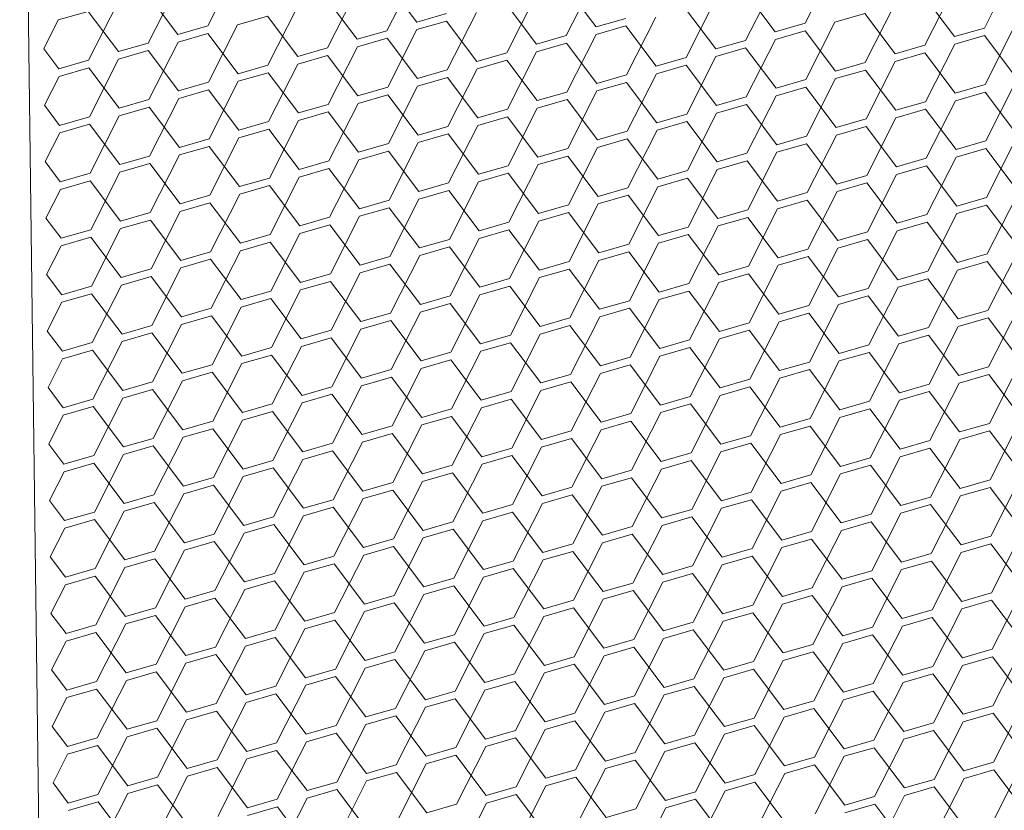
# Model space of a CAD drawing. Header units: millimetres. Extents: x 3925 to 5043, y -86 to 778.
# Tile 311 of 439: x 4944.27 to 4951.61, y 332.11 to 338. Entities that reach past the tile are written whole.
import ezdxf

# ---------------------------------------------------------------- set-up
doc = ezdxf.new("R2010")
doc.units = ezdxf.units.MM
doc.header["$LTSCALE"] = 46.255
doc.layers.add('H30K-DUST-FIDXF_CONTINUOUS_LINE', color=7, linetype='CONTINUOUS')

msp = doc.modelspace()

# ---------------------------------------------------------------- linework, layer by layer
at = {"layer": 'H30K-DUST-FIDXF_CONTINUOUS_LINE', "color": 7, "linetype": 'Continuous', "lineweight": 0}
for p, q in [((4944.5659, 319.7087), (4944.2692, 343.1334)), ((4945.671, 337.9556), (4945.8883, 338.3843)), ((4947.0076, 337.9195), (4947.2249, 338.3482)), ((4950.1247, 337.9755), (4950.342, 338.4042)), ((4951.4613, 337.9393), (4951.6786, 338.368)), ((4947.2295, 337.9836), (4947.003, 338.284)), ((4948.3443, 337.8833), (4948.5615, 338.312)), ((4949.6809, 337.8472), (4949.8982, 338.2759)), ((4945.4491, 337.8915), (4945.2226, 338.1919)), ((4945.2272, 337.8274), (4945.4445, 338.256)), ((4946.5639, 337.7912), (4946.7811, 338.2199)), ((4948.5662, 337.9475), (4948.3397, 338.2479)), ((4949.9028, 337.9113), (4949.6763, 338.2118)), ((4951.0176, 337.8111), (4951.2348, 338.2398)), ((4944.7834, 337.6991), (4945.0007, 338.1278)), ((4946.7857, 337.8553), (4946.5592, 338.1558)), ((4948.1224, 337.8192), (4947.8959, 338.1196)), ((4947.9005, 337.7551), (4948.1178, 338.1838)), ((4949.2372, 337.719), (4949.4544, 338.1476)), ((4951.2395, 337.8752), (4951.013, 338.1756)), ((4944.7788, 338.0636), (4944.5569, 337.9995)), ((4945.0053, 337.7632), (4944.7788, 338.0636)), ((4946.1201, 337.663), (4946.3374, 338.0916)), ((4947.2295, 337.9836), (4947.4514, 338.0477)), ((4947.4567, 337.6268), (4947.674, 338.0555)), ((4949.459, 337.7831), (4949.2325, 338.0835)), ((4950.5692, 338.0474), (4950.3473, 337.9832)), ((4950.7957, 337.747), (4950.5692, 338.0474)), ((4950.5738, 337.6828), (4950.7911, 338.1115)), ((4944.5569, 337.9995), (4944.4483, 337.7852)), ((4946.1155, 338.0275), (4945.8936, 337.9634)), ((4946.342, 337.7271), (4946.1155, 338.0275)), ((4947.4521, 337.9914), (4947.2302, 337.9272)), ((4947.6786, 337.691), (4947.4521, 337.9914)), ((4948.5662, 337.9475), (4948.7881, 338.0116)), ((4948.7934, 337.5907), (4949.0107, 338.0194)), ((4949.9028, 337.9113), (4950.1247, 337.9755)), ((4950.13, 337.5546), (4950.3473, 337.9832)), ((4945.4491, 337.8915), (4945.671, 337.9556)), ((4945.6717, 337.8992), (4945.4498, 337.8351)), ((4945.8982, 337.5988), (4945.6717, 337.8992)), ((4945.6763, 337.5347), (4945.8936, 337.9634)), ((4946.7857, 337.8553), (4947.0076, 337.9195)), ((4947.013, 337.4986), (4947.2302, 337.9272)), ((4948.7888, 337.9552), (4948.5669, 337.8911)), ((4949.0153, 337.6548), (4948.7888, 337.9552)), ((4950.1254, 337.9191), (4949.9035, 337.855)), ((4950.3519, 337.6187), (4950.1254, 337.9191)), ((4951.2395, 337.8752), (4951.4613, 337.9393)), ((4951.4667, 337.5184), (4951.6839, 337.9471)), ((4945.0053, 337.7632), (4945.2272, 337.8274)), ((4945.2325, 337.4064), (4945.4498, 337.8351)), ((4947.0083, 337.8631), (4946.7865, 337.799)), ((4947.2349, 337.5627), (4947.0083, 337.8631)), ((4948.1224, 337.8192), (4948.3443, 337.8833)), ((4948.345, 337.827), (4948.1231, 337.7628)), ((4948.5715, 337.5266), (4948.345, 337.827)), ((4948.3496, 337.4624), (4948.5669, 337.8911)), ((4949.459, 337.7831), (4949.6809, 337.8472)), ((4949.6863, 337.4263), (4949.9035, 337.855)), ((4951.4621, 337.883), (4951.2402, 337.8188)), ((4951.6886, 337.5826), (4951.4621, 337.883)), ((4944.4483, 337.7852), (4944.5616, 337.635)), ((4945.2279, 337.771), (4945.006, 337.7068)), ((4945.4544, 337.4706), (4945.2279, 337.771)), ((4946.342, 337.7271), (4946.5639, 337.7912)), ((4946.5692, 337.3703), (4946.7865, 337.799)), ((4947.6786, 337.691), (4947.9005, 337.7551)), ((4947.9058, 337.3342), (4948.1231, 337.7628)), ((4949.6816, 337.7908), (4949.4598, 337.7267)), ((4949.9081, 337.4904), (4949.6816, 337.7908)), ((4950.7957, 337.747), (4951.0176, 337.8111)), ((4951.0183, 337.7547), (4950.7964, 337.6906)), ((4951.2448, 337.4543), (4951.0183, 337.7547)), ((4951.0229, 337.3902), (4951.2402, 337.8188)), ((4944.5616, 337.635), (4944.7834, 337.6991)), ((4944.7888, 337.2782), (4945.006, 337.7068)), ((4946.5646, 337.7348), (4946.3427, 337.6707)), ((4946.7911, 337.4344), (4946.5646, 337.7348)), ((4947.9012, 337.6987), (4947.6793, 337.6346)), ((4948.1277, 337.3983), (4947.9012, 337.6987)), ((4949.0153, 337.6548), (4949.2372, 337.719)), ((4949.2425, 337.298), (4949.4598, 337.7267)), ((4950.3519, 337.6187), (4950.5738, 337.6828)), ((4950.5791, 337.2619), (4950.7964, 337.6906)), ((4944.7842, 337.6427), (4944.5623, 337.5786)), ((4945.0107, 337.3423), (4944.7842, 337.6427)), ((4945.8982, 337.5988), (4946.1201, 337.663)), ((4946.1208, 337.6066), (4945.8989, 337.5424)), ((4946.3473, 337.3062), (4946.1208, 337.6066)), ((4946.1254, 337.242), (4946.3427, 337.6707)), ((4947.2349, 337.5627), (4947.4567, 337.6268)), ((4947.4621, 337.2059), (4947.6793, 337.6346)), ((4949.2379, 337.6626), (4949.016, 337.5984)), ((4949.4644, 337.3622), (4949.2379, 337.6626)), ((4950.5745, 337.6264), (4950.3526, 337.5623)), ((4950.801, 337.326), (4950.5745, 337.6264)), ((4944.5623, 337.5786), (4944.4536, 337.3642)), ((4945.4544, 337.4706), (4945.6763, 337.5347)), ((4945.6816, 337.1138), (4945.8989, 337.5424)), ((4947.4575, 337.5704), (4947.2356, 337.5063)), ((4947.684, 337.27), (4947.4575, 337.5704)), ((4948.5715, 337.5266), (4948.7934, 337.5907)), ((4948.7941, 337.5343), (4948.5722, 337.4702)), ((4949.0206, 337.2339), (4948.7941, 337.5343)), ((4948.7987, 337.1698), (4949.016, 337.5984)), ((4949.9081, 337.4904), (4950.13, 337.5546)), ((4950.1354, 337.1336), (4950.3526, 337.5623)), ((4945.677, 337.4783), (4945.4551, 337.4142)), ((4945.9035, 337.1779), (4945.677, 337.4783)), ((4946.7911, 337.4344), (4947.013, 337.4986)), ((4947.0183, 337.0776), (4947.2356, 337.5063)), ((4948.1277, 337.3983), (4948.3496, 337.4624)), ((4948.3549, 337.0415), (4948.5722, 337.4702)), ((4950.1307, 337.4982), (4949.9089, 337.434)), ((4950.3572, 337.1978), (4950.1307, 337.4982)), ((4951.2448, 337.4543), (4951.4667, 337.5184)), ((4951.4674, 337.462), (4951.2455, 337.3979)), ((4951.6939, 337.1616), (4951.4674, 337.462)), ((4951.472, 337.0975), (4951.6893, 337.5262)), ((4945.0107, 337.3423), (4945.2325, 337.4064)), ((4945.2379, 336.9855), (4945.4551, 337.4142)), ((4947.0137, 337.4422), (4946.7918, 337.378)), ((4947.2402, 337.1418), (4947.0137, 337.4422)), ((4948.3503, 337.406), (4948.1284, 337.3419)), ((4948.5768, 337.1056), (4948.3503, 337.406)), ((4949.4644, 337.3622), (4949.6863, 337.4263)), ((4949.6916, 337.0054), (4949.9089, 337.434)), ((4950.801, 337.326), (4951.0229, 337.3902)), ((4951.0282, 336.9692), (4951.2455, 337.3979)), ((4944.4536, 337.3642), (4944.5669, 337.214)), ((4945.2333, 337.35), (4945.0114, 337.2859)), ((4945.4598, 337.0496), (4945.2333, 337.35)), ((4946.3473, 337.3062), (4946.5692, 337.3703)), ((4946.5699, 337.3139), (4946.348, 337.2498)), ((4946.7964, 337.0135), (4946.5699, 337.3139)), ((4946.5745, 336.9494), (4946.7918, 337.378)), ((4947.684, 337.27), (4947.9058, 337.3342)), ((4947.9112, 336.9132), (4948.1284, 337.3419)), ((4949.687, 337.3699), (4949.4651, 337.3058)), ((4949.9135, 337.0695), (4949.687, 337.3699)), ((4951.0236, 337.3338), (4950.8017, 337.2696)), ((4951.2501, 337.0334), (4951.0236, 337.3338)), ((4944.5669, 337.214), (4944.7888, 337.2782)), ((4944.7941, 336.8572), (4945.0114, 337.2859)), ((4945.9035, 337.1779), (4946.1254, 337.242)), ((4946.1308, 336.8211), (4946.348, 337.2498)), ((4947.9066, 337.2778), (4947.6847, 337.2136)), ((4948.1331, 336.9774), (4947.9066, 337.2778)), ((4949.0206, 337.2339), (4949.2425, 337.298)), ((4949.2432, 337.2416), (4949.0213, 337.1775)), ((4949.4697, 336.9412), (4949.2432, 337.2416)), ((4949.2478, 336.8771), (4949.4651, 337.3058)), ((4950.3572, 337.1978), (4950.5791, 337.2619)), ((4950.5845, 336.841), (4950.8017, 337.2696)), ((4944.7895, 337.2218), (4944.5676, 337.1576)), ((4945.016, 336.9214), (4944.7895, 337.2218)), ((4946.1261, 337.1856), (4945.9042, 337.1215)), ((4946.3526, 336.8852), (4946.1261, 337.1856)), ((4947.2402, 337.1418), (4947.4621, 337.2059)), ((4947.4674, 336.785), (4947.6847, 337.2136)), ((4948.5768, 337.1056), (4948.7987, 337.1698)), ((4948.804, 336.7488), (4949.0213, 337.1775)), ((4950.5798, 337.2055), (4950.358, 337.1414)), ((4950.8064, 336.9051), (4950.5798, 337.2055)), ((4944.5676, 337.1576), (4944.459, 336.9433)), ((4945.4598, 337.0496), (4945.6816, 337.1138)), ((4945.687, 336.6928), (4945.9042, 337.1215)), ((4947.4628, 337.1495), (4947.2409, 337.0854)), ((4947.6893, 336.8491), (4947.4628, 337.1495)), ((4948.7994, 337.1134), (4948.5775, 337.0492)), ((4949.0259, 336.813), (4948.7994, 337.1134)), ((4949.9135, 337.0695), (4950.1354, 337.1336)), ((4950.1407, 336.7127), (4950.358, 337.1414)), ((4951.2501, 337.0334), (4951.472, 337.0975)), ((4951.4773, 336.6766), (4951.6946, 337.1052)), ((4945.6824, 337.0574), (4945.4605, 336.9932)), ((4945.9089, 336.757), (4945.6824, 337.0574)), ((4946.7964, 337.0135), (4947.0183, 337.0776)), ((4947.019, 337.0212), (4946.7971, 336.9571)), ((4947.2455, 336.7208), (4947.019, 337.0212)), ((4947.0236, 336.6567), (4947.2409, 337.0854)), ((4948.1331, 336.9774), (4948.3549, 337.0415)), ((4948.3603, 336.6206), (4948.5775, 337.0492)), ((4950.1361, 337.0772), (4949.9142, 337.0131)), ((4950.3626, 336.7768), (4950.1361, 337.0772)), ((4951.4727, 337.0411), (4951.2508, 336.977)), ((4951.6992, 336.7407), (4951.4727, 337.0411)), ((4944.459, 336.9433), (4944.5722, 336.7931)), ((4945.016, 336.9214), (4945.2379, 336.9855)), ((4945.2432, 336.5646), (4945.4605, 336.9932)), ((4946.3526, 336.8852), (4946.5745, 336.9494)), ((4946.5799, 336.5284), (4946.7971, 336.9571)), ((4948.3557, 336.9851), (4948.1338, 336.921)), ((4948.5822, 336.6847), (4948.3557, 336.9851)), ((4949.4697, 336.9412), (4949.6916, 337.0054)), ((4949.6923, 336.949), (4949.4704, 336.8848)), ((4949.9188, 336.6486), (4949.6923, 336.949)), ((4949.6969, 336.5844), (4949.9142, 337.0131)), ((4950.8064, 336.9051), (4951.0282, 336.9692)), ((4951.0336, 336.5483), (4951.2508, 336.977)), ((4945.2386, 336.9291), (4945.0167, 336.865)), ((4945.4651, 336.6287), (4945.2386, 336.9291)), ((4946.5752, 336.893), (4946.3534, 336.8288)), ((4946.8017, 336.5926), (4946.5752, 336.893)), ((4947.6893, 336.8491), (4947.9112, 336.9132)), ((4947.9165, 336.4923), (4948.1338, 336.921)), ((4949.0259, 336.813), (4949.2478, 336.8771)), ((4949.2531, 336.4562), (4949.4704, 336.8848)), ((4951.029, 336.9128), (4950.8071, 336.8487)), ((4951.2555, 336.6124), (4951.029, 336.9128)), ((4944.5722, 336.7931), (4944.7941, 336.8572)), ((4944.7948, 336.8008), (4944.5729, 336.7367)), ((4945.0213, 336.5004), (4944.7948, 336.8008)), ((4944.7994, 336.4363), (4945.0167, 336.865)), ((4945.9089, 336.757), (4946.1308, 336.8211)), ((4946.1361, 336.4002), (4946.3534, 336.8288)), ((4947.9119, 336.8568), (4947.69, 336.7927)), ((4948.1384, 336.5564), (4947.9119, 336.8568)), ((4949.2485, 336.8207), (4949.0266, 336.7566)), ((4949.475, 336.5203), (4949.2485, 336.8207)), ((4950.3626, 336.7768), (4950.5845, 336.841)), ((4950.5898, 336.42), (4950.8071, 336.8487)), ((4944.5729, 336.7367), (4944.4643, 336.5224)), ((4946.1315, 336.7647), (4945.9096, 336.7006)), ((4946.358, 336.4643), (4946.1315, 336.7647)), ((4947.2455, 336.7208), (4947.4674, 336.785)), ((4947.4681, 336.7286), (4947.2462, 336.6644)), ((4947.6946, 336.4282), (4947.4681, 336.7286)), ((4947.4727, 336.364), (4947.69, 336.7927)), ((4948.5822, 336.6847), (4948.804, 336.7488)), ((4948.8094, 336.3279), (4949.0266, 336.7566)), ((4950.146, 336.2918), (4950.3633, 336.7204)), ((4950.5852, 336.7846), (4950.3633, 336.7204)), ((4950.8117, 336.4842), (4950.5852, 336.7846)), ((4945.4651, 336.6287), (4945.687, 336.6928)), ((4945.6923, 336.2719), (4945.9096, 336.7006)), ((4946.8017, 336.5926), (4947.0236, 336.6567)), ((4947.029, 336.2358), (4947.2462, 336.6644)), ((4948.8048, 336.6924), (4948.5829, 336.6283)), ((4949.0313, 336.392), (4948.8048, 336.6924)), ((4949.9188, 336.6486), (4950.1407, 336.7127)), ((4950.1414, 336.6563), (4949.9195, 336.5922)), ((4950.3679, 336.3559), (4950.1414, 336.6563)), ((4951.2555, 336.6124), (4951.4773, 336.6766)), ((4951.4827, 336.2556), (4951.6999, 336.6843)), ((4945.6877, 336.6364), (4945.4658, 336.5723)), ((4945.9142, 336.336), (4945.6877, 336.6364)), ((4947.0243, 336.6003), (4946.8025, 336.5362)), ((4947.2508, 336.2999), (4947.0243, 336.6003)), ((4948.1384, 336.5564), (4948.3603, 336.6206)), ((4948.3656, 336.1996), (4948.5829, 336.6283)), ((4949.475, 336.5203), (4949.6969, 336.5844)), ((4949.7023, 336.1635), (4949.9195, 336.5922)), ((4951.4781, 336.6202), (4951.2562, 336.556)), ((4951.7046, 336.3198), (4951.4781, 336.6202)), ((4944.4643, 336.5224), (4944.5775, 336.3722)), ((4945.0213, 336.5004), (4945.2432, 336.5646)), ((4945.2439, 336.5082), (4945.022, 336.444)), ((4945.4704, 336.2078), (4945.2439, 336.5082)), ((4945.2485, 336.1436), (4945.4658, 336.5723)), ((4946.358, 336.4643), (4946.5799, 336.5284)), ((4946.5852, 336.1075), (4946.8025, 336.5362)), ((4947.9218, 336.0714), (4948.1391, 336.5)), ((4948.361, 336.5642), (4948.1391, 336.5)), ((4948.5875, 336.2638), (4948.361, 336.5642)), ((4949.6976, 336.528), (4949.4757, 336.4639)), ((4949.9241, 336.2276), (4949.6976, 336.528)), ((4950.8117, 336.4842), (4951.0336, 336.5483)), ((4951.0389, 336.1274), (4951.2562, 336.556)), ((4944.5775, 336.3722), (4944.7994, 336.4363)), ((4944.8048, 336.0154), (4945.022, 336.444)), ((4946.5806, 336.472), (4946.3587, 336.4079)), ((4946.8071, 336.1716), (4946.5806, 336.472)), ((4947.6946, 336.4282), (4947.9165, 336.4923)), ((4947.9172, 336.4359), (4947.6953, 336.3718)), ((4948.1437, 336.1355), (4947.9172, 336.4359)), ((4949.0313, 336.392), (4949.2531, 336.4562)), ((4949.2585, 336.0352), (4949.4757, 336.4639)), ((4950.5951, 335.9991), (4950.8124, 336.4278)), ((4951.0343, 336.4919), (4950.8124, 336.4278)), ((4951.2608, 336.1915), (4951.0343, 336.4919)), ((4944.8001, 336.3799), (4944.5783, 336.3158)), ((4945.0267, 336.0795), (4944.8001, 336.3799)), ((4945.9142, 336.336), (4946.1361, 336.4002)), ((4946.1414, 335.9792), (4946.3587, 336.4079)), ((4947.2508, 336.2999), (4947.4727, 336.364)), ((4947.4781, 335.9431), (4947.6953, 336.3718)), ((4949.2539, 336.3998), (4949.032, 336.3356)), ((4949.4804, 336.0994), (4949.2539, 336.3998)), ((4950.3679, 336.3559), (4950.5898, 336.42)), ((4950.5905, 336.3636), (4950.3686, 336.2995)), ((4950.817, 336.0632), (4950.5905, 336.3636)), ((4944.5783, 336.3158), (4944.4696, 336.1014)), ((4945.6976, 335.851), (4945.9149, 336.2796)), ((4946.1368, 336.3438), (4945.9149, 336.2796)), ((4946.3633, 336.0434), (4946.1368, 336.3438)), ((4947.4734, 336.3076), (4947.2516, 336.2435)), ((4947.6999, 336.0072), (4947.4734, 336.3076)), ((4948.5875, 336.2638), (4948.8094, 336.3279)), ((4948.8147, 335.907), (4949.032, 336.3356)), ((4949.9241, 336.2276), (4950.146, 336.2918)), ((4950.1514, 335.8708), (4950.3686, 336.2995)), ((4945.4704, 336.2078), (4945.6923, 336.2719)), ((4945.693, 336.2155), (4945.4711, 336.1514)), ((4945.9195, 335.9151), (4945.693, 336.2155)), ((4946.8071, 336.1716), (4947.029, 336.2358)), ((4947.0343, 335.8148), (4947.2516, 336.2435)), ((4948.3709, 335.7787), (4948.5882, 336.2074)), ((4948.8101, 336.2715), (4948.5882, 336.2074)), ((4949.0366, 335.9711), (4948.8101, 336.2715)), ((4950.1467, 336.2354), (4949.9249, 336.1712)), ((4950.3732, 335.935), (4950.1467, 336.2354)), ((4951.2608, 336.1915), (4951.4827, 336.2556)), ((4951.488, 335.8347), (4951.7053, 336.2634)), ((4945.0267, 336.0795), (4945.2485, 336.1436)), ((4945.2539, 335.7227), (4945.4711, 336.1514)), ((4947.0297, 336.1794), (4946.8078, 336.1152)), ((4947.2562, 335.879), (4947.0297, 336.1794)), ((4948.1437, 336.1355), (4948.3656, 336.1996)), ((4948.3663, 336.1432), (4948.1444, 336.0791)), ((4948.5928, 335.8428), (4948.3663, 336.1432)), ((4949.4804, 336.0994), (4949.7023, 336.1635)), ((4949.7076, 335.7426), (4949.9249, 336.1712)), ((4951.0442, 335.7064), (4951.2615, 336.1351)), ((4951.4834, 336.1992), (4951.2615, 336.1351)), ((4951.7099, 335.8988), (4951.4834, 336.1992)), ((4944.4696, 336.1014), (4944.5829, 335.9512)), ((4945.2493, 336.0872), (4945.0274, 336.0231)), ((4945.4758, 335.7868), (4945.2493, 336.0872)), ((4946.3633, 336.0434), (4946.5852, 336.1075)), ((4946.5905, 335.6866), (4946.8078, 336.1152)), ((4947.6999, 336.0072), (4947.9218, 336.0714)), ((4947.9272, 335.6504), (4948.1444, 336.0791)), ((4949.703, 336.1071), (4949.4811, 336.043)), ((4949.9295, 335.8067), (4949.703, 336.1071)), ((4950.817, 336.0632), (4951.0389, 336.1274)), ((4951.0396, 336.071), (4950.8177, 336.0068)), ((4951.2661, 335.7706), (4951.0396, 336.071)), ((4944.5829, 335.9512), (4944.8048, 336.0154)), ((4944.8101, 335.5944), (4945.0274, 336.0231)), ((4946.1467, 335.5583), (4946.364, 335.987)), ((4946.5859, 336.0511), (4946.364, 335.987)), ((4946.8124, 335.7507), (4946.5859, 336.0511)), ((4947.9225, 336.015), (4947.7007, 335.9508)), ((4948.149, 335.7146), (4947.9225, 336.015)), ((4949.0366, 335.9711), (4949.2585, 336.0352)), ((4949.2638, 335.6143), (4949.4811, 336.043)), ((4950.3732, 335.935), (4950.5951, 335.9991)), ((4950.6005, 335.5782), (4950.8177, 336.0068)), ((4944.8055, 335.959), (4944.5836, 335.8948)), ((4945.032, 335.6586), (4944.8055, 335.959)), ((4945.9195, 335.9151), (4946.1414, 335.9792)), ((4946.1421, 335.9228), (4945.9202, 335.8587)), ((4946.3686, 335.6224), (4946.1421, 335.9228)), ((4947.2562, 335.879), (4947.4781, 335.9431)), ((4947.4834, 335.5222), (4947.7007, 335.9508)), ((4948.82, 335.486), (4949.0373, 335.9147)), ((4949.2592, 335.9788), (4949.0373, 335.9147)), ((4949.4857, 335.6784), (4949.2592, 335.9788)), ((4950.5958, 335.9427), (4950.374, 335.8786)), ((4950.8223, 335.6423), (4950.5958, 335.9427)), ((4944.5836, 335.8948), (4944.475, 335.6805)), ((4945.4758, 335.7868), (4945.6976, 335.851)), ((4945.703, 335.43), (4945.9202, 335.8587)), ((4947.4788, 335.8867), (4947.2569, 335.8226)), ((4947.7053, 335.5863), (4947.4788, 335.8867)), ((4948.5928, 335.8428), (4948.8147, 335.907)), ((4948.8154, 335.8506), (4948.5935, 335.7864)), ((4949.0419, 335.5502), (4948.8154, 335.8506)), ((4949.9295, 335.8067), (4950.1514, 335.8708)), ((4950.1567, 335.4499), (4950.374, 335.8786)), ((4951.4933, 335.4138), (4951.7106, 335.8424)), ((4945.6984, 335.7946), (4945.4765, 335.7304)), ((4945.9249, 335.4942), (4945.6984, 335.7946)), ((4946.8124, 335.7507), (4947.0343, 335.8148)), ((4947.0396, 335.3939), (4947.2569, 335.8226)), ((4948.149, 335.7146), (4948.3709, 335.7787)), ((4948.3763, 335.3578), (4948.5935, 335.7864)), ((4950.1521, 335.8144), (4949.9302, 335.7503)), ((4950.3786, 335.514), (4950.1521, 335.8144)), ((4951.2661, 335.7706), (4951.488, 335.8347)), ((4951.4887, 335.7783), (4951.2668, 335.7142)), ((4951.7152, 335.4779), (4951.4887, 335.7783)), ((4945.032, 335.6586), (4945.2539, 335.7227)), ((4945.2592, 335.3018), (4945.4765, 335.7304)), ((4946.5958, 335.2656), (4946.8131, 335.6943)), ((4947.035, 335.7584), (4946.8131, 335.6943)), ((4947.2615, 335.458), (4947.035, 335.7584)), ((4948.3716, 335.7223), (4948.1498, 335.6582)), ((4948.5982, 335.4219), (4948.3716, 335.7223)), ((4949.4857, 335.6784), (4949.7076, 335.7426)), ((4949.7129, 335.3216), (4949.9302, 335.7503)), ((4950.8223, 335.6423), (4951.0442, 335.7064)), ((4951.0496, 335.2855), (4951.2668, 335.7142)), ((4944.475, 335.6805), (4944.5882, 335.5303)), ((4945.2546, 335.6663), (4945.0327, 335.6022)), ((4945.4811, 335.3659), (4945.2546, 335.6663)), ((4946.3686, 335.6224), (4946.5905, 335.6866)), ((4946.5912, 335.6302), (4946.3693, 335.566)), ((4946.8177, 335.3298), (4946.5912, 335.6302)), ((4947.7053, 335.5863), (4947.9272, 335.6504)), ((4947.9325, 335.2295), (4948.1498, 335.6582)), ((4949.2691, 335.1934), (4949.4864, 335.622)), ((4949.7083, 335.6862), (4949.4864, 335.622)), ((4949.9348, 335.3858), (4949.7083, 335.6862)), ((4951.0449, 335.65), (4950.8231, 335.5859)), ((4951.2714, 335.3496), (4951.0449, 335.65)), ((4944.5882, 335.5303), (4944.8101, 335.5944)), ((4944.8154, 335.1735), (4945.0327, 335.6022)), ((4945.9249, 335.4942), (4946.1467, 335.5583)), ((4946.1521, 335.1374), (4946.3693, 335.566)), ((4947.9279, 335.594), (4947.706, 335.5299)), ((4948.1544, 335.2936), (4947.9279, 335.594)), ((4949.0419, 335.5502), (4949.2638, 335.6143)), ((4949.2645, 335.5579), (4949.0426, 335.4938)), ((4949.491, 335.2575), (4949.2645, 335.5579)), ((4950.3786, 335.514), (4950.6005, 335.5782)), ((4950.6058, 335.1572), (4950.8231, 335.5859)), ((4944.5889, 335.4739), (4944.4803, 335.2596)), ((4944.8108, 335.538), (4944.5889, 335.4739)), ((4945.0373, 335.2376), (4944.8108, 335.538)), ((4946.1475, 335.5019), (4945.9256, 335.4378)), ((4946.374, 335.2015), (4946.1475, 335.5019)), ((4947.2615, 335.458), (4947.4834, 335.5222)), ((4947.4887, 335.1012), (4947.706, 335.5299)), ((4948.5982, 335.4219), (4948.82, 335.486)), ((4948.8254, 335.0651), (4949.0426, 335.4938)), ((4950.6012, 335.5218), (4950.3793, 335.4576)), ((4950.8277, 335.2214), (4950.6012, 335.5218)), ((4945.4811, 335.3659), (4945.703, 335.43)), ((4945.7083, 335.0091), (4945.9256, 335.4378)), ((4947.045, 334.973), (4947.2622, 335.4016)), ((4947.4841, 335.4658), (4947.2622, 335.4016)), ((4947.7106, 335.1654), (4947.4841, 335.4658)), ((4948.8208, 335.4296), (4948.5989, 335.3655)), ((4949.0473, 335.1292), (4948.8208, 335.4296)), ((4949.9348, 335.3858), (4950.1567, 335.4499)), ((4950.162, 335.029), (4950.3793, 335.4576)), ((4951.2714, 335.3496), (4951.4933, 335.4138)), ((4951.4987, 334.9928), (4951.7159, 335.4215)), ((4945.7037, 335.3736), (4945.4818, 335.3095)), ((4945.9302, 335.0732), (4945.7037, 335.3736)), ((4946.8177, 335.3298), (4947.0396, 335.3939)), ((4947.0403, 335.3375), (4946.8184, 335.2734)), ((4947.2668, 335.0371), (4947.0403, 335.3375)), ((4948.1544, 335.2936), (4948.3763, 335.3578)), ((4948.3816, 334.9368), (4948.5989, 335.3655)), ((4949.7182, 334.9007), (4949.9355, 335.3294)), ((4950.1574, 335.3935), (4949.9355, 335.3294)), ((4950.3839, 335.0931), (4950.1574, 335.3935)), ((4951.494, 335.3574), (4951.2722, 335.2932)), ((4951.7205, 335.057), (4951.494, 335.3574)), ((4944.4803, 335.2596), (4944.5935, 335.1094)), ((4945.0373, 335.2376), (4945.2592, 335.3018)), ((4945.2645, 334.8808), (4945.4818, 335.3095)), ((4946.374, 335.2015), (4946.5958, 335.2656)), ((4946.6012, 334.8447), (4946.8184, 335.2734)), ((4948.377, 335.3014), (4948.1551, 335.2372)), ((4948.6035, 335.001), (4948.377, 335.3014)), ((4949.491, 335.2575), (4949.7129, 335.3216)), ((4949.7136, 335.2652), (4949.4917, 335.2011)), ((4949.9401, 334.9648), (4949.7136, 335.2652)), ((4950.8277, 335.2214), (4951.0496, 335.2855)), ((4951.0549, 334.8646), (4951.2722, 335.2932)), ((4944.8208, 334.7526), (4945.038, 335.1812)), ((4945.2599, 335.2454), (4945.038, 335.1812)), ((4945.4864, 334.945), (4945.2599, 335.2454)), ((4946.5966, 335.2092), (4946.3747, 335.1451)), ((4946.8231, 334.9088), (4946.5966, 335.2092)), ((4947.7106, 335.1654), (4947.9325, 335.2295)), ((4947.9378, 334.8086), (4948.1551, 335.2372)), ((4949.0473, 335.1292), (4949.2691, 335.1934)), ((4949.2745, 334.7724), (4949.4917, 335.2011)), ((4951.0503, 335.2291), (4950.8284, 335.165)), ((4951.2768, 334.9287), (4951.0503, 335.2291)), ((4944.5935, 335.1094), (4944.8154, 335.1735)), ((4944.8161, 335.1171), (4944.5943, 335.053)), ((4945.0426, 334.8167), (4944.8161, 335.1171)), ((4945.9302, 335.0732), (4946.1521, 335.1374)), ((4946.1574, 334.7164), (4946.3747, 335.1451)), ((4947.4941, 334.6803), (4947.7113, 335.109)), ((4947.9332, 335.1731), (4947.7113, 335.109)), ((4948.1597, 334.8727), (4947.9332, 335.1731)), ((4949.2699, 335.137), (4949.048, 335.0728)), ((4949.4964, 334.8366), (4949.2699, 335.137)), ((4950.3839, 335.0931), (4950.6058, 335.1572)), ((4950.6111, 334.7363), (4950.8284, 335.165)), ((4944.5943, 335.053), (4944.4856, 334.8386)), ((4946.1528, 335.081), (4945.9309, 335.0168)), ((4946.3793, 334.7806), (4946.1528, 335.081)), ((4947.2668, 335.0371), (4947.4887, 335.1012)), ((4947.4894, 335.0448), (4947.2676, 334.9807)), ((4947.7159, 334.7444), (4947.4894, 335.0448)), ((4948.6035, 335.001), (4948.8254, 335.0651)), ((4948.8307, 334.6442), (4949.048, 335.0728)), ((4950.1673, 334.608), (4950.3846, 335.0367)), ((4950.6065, 335.1008), (4950.3846, 335.0367)), ((4950.833, 334.8004), (4950.6065, 335.1008)), ((4945.4864, 334.945), (4945.7083, 335.0091)), ((4945.7136, 334.5882), (4945.9309, 335.0168)), ((4946.8231, 334.9088), (4947.045, 334.973)), ((4947.0503, 334.552), (4947.2676, 334.9807)), ((4948.8261, 335.0087), (4948.6042, 334.9446)), ((4949.0526, 334.7083), (4948.8261, 335.0087)), ((4949.9401, 334.9648), (4950.162, 335.029)), ((4950.1627, 334.9726), (4949.9408, 334.9084)), ((4950.3892, 334.6722), (4950.1627, 334.9726)), ((4951.2768, 334.9287), (4951.4987, 334.9928)), ((4951.504, 334.5719), (4951.7213, 335.0006)), ((4945.2699, 334.4599), (4945.4871, 334.8886)), ((4945.709, 334.9527), (4945.4871, 334.8886)), ((4945.9355, 334.6523), (4945.709, 334.9527)), ((4947.0457, 334.9166), (4946.8238, 334.8524)), ((4947.2722, 334.6162), (4947.0457, 334.9166)), ((4948.1597, 334.8727), (4948.3816, 334.9368)), ((4948.3869, 334.5159), (4948.6042, 334.9446)), ((4949.4964, 334.8366), (4949.7182, 334.9007)), ((4949.7236, 334.4798), (4949.9408, 334.9084)), ((4951.4994, 334.9364), (4951.2775, 334.8723)), ((4951.7259, 334.636), (4951.4994, 334.9364)), ((4944.4856, 334.8386), (4944.5989, 334.6884)), ((4945.0426, 334.8167), (4945.2645, 334.8808)), ((4945.2652, 334.8244), (4945.0434, 334.7603)), ((4945.4917, 334.524), (4945.2652, 334.8244)), ((4946.3793, 334.7806), (4946.6012, 334.8447)), ((4946.6065, 334.4238), (4946.8238, 334.8524)), ((4947.9432, 334.3876), (4948.1604, 334.8163)), ((4948.3823, 334.8804), (4948.1604, 334.8163)), ((4948.6088, 334.58), (4948.3823, 334.8804)), ((4949.719, 334.8443), (4949.4971, 334.7802)), ((4949.9455, 334.5439), (4949.719, 334.8443)), ((4950.833, 334.8004), (4951.0549, 334.8646)), ((4951.0602, 334.4436), (4951.2775, 334.8723)), ((4944.5989, 334.6884), (4944.8208, 334.7526)), ((4944.8261, 334.3316), (4945.0434, 334.7603)), ((4946.6019, 334.7883), (4946.38, 334.7242)), ((4946.8284, 334.4879), (4946.6019, 334.7883)), ((4947.7159, 334.7444), (4947.9378, 334.8086)), ((4947.9385, 334.7522), (4947.7167, 334.688)), ((4948.165, 334.4518), (4947.9385, 334.7522)), ((4949.0526, 334.7083), (4949.2745, 334.7724)), ((4949.2798, 334.3515), (4949.4971, 334.7802)), ((4950.6165, 334.3154), (4950.8337, 334.744)), ((4951.0556, 334.8082), (4950.8337, 334.744)), ((4951.2821, 334.5078), (4951.0556, 334.8082)), ((4944.8215, 334.6962), (4944.5996, 334.632)), ((4945.048, 334.3958), (4944.8215, 334.6962)), ((4945.9355, 334.6523), (4946.1574, 334.7164)), ((4946.1627, 334.2955), (4946.38, 334.7242)), ((4947.2722, 334.6162), (4947.4941, 334.6803)), ((4947.4994, 334.2594), (4947.7167, 334.688)), ((4949.2752, 334.716), (4949.0533, 334.6519)), ((4949.5017, 334.4156), (4949.2752, 334.716)), ((4950.3892, 334.6722), (4950.6111, 334.7363)), ((4950.6118, 334.6799), (4950.3899, 334.6158)), ((4950.8383, 334.3795), (4950.6118, 334.6799)), ((4944.5996, 334.632), (4944.491, 334.4177)), ((4945.719, 334.1672), (4945.9362, 334.5959)), ((4946.1581, 334.66), (4945.9362, 334.5959)), ((4946.3846, 334.3596), (4946.1581, 334.66)), ((4947.4948, 334.6239), (4947.2729, 334.5598)), ((4947.7213, 334.3235), (4947.4948, 334.6239)), ((4948.6088, 334.58), (4948.8307, 334.6442)), ((4948.836, 334.2232), (4949.0533, 334.6519)), ((4949.9455, 334.5439), (4950.1673, 334.608)), ((4950.1727, 334.1871), (4950.3899, 334.6158)), ((4945.4917, 334.524), (4945.7136, 334.5882)), ((4945.7143, 334.5318), (4945.4925, 334.4677)), ((4945.9409, 334.2314), (4945.7143, 334.5318)), ((4946.8284, 334.4879), (4947.0503, 334.552)), ((4947.0556, 334.1311), (4947.2729, 334.5598)), ((4948.3923, 334.095), (4948.6095, 334.5236)), ((4948.8314, 334.5878), (4948.6095, 334.5236)), ((4949.0579, 334.2874), (4948.8314, 334.5878)), ((4950.1681, 334.5516), (4949.9462, 334.4875)), ((4950.3946, 334.2512), (4950.1681, 334.5516)), ((4951.2821, 334.5078), (4951.504, 334.5719)), ((4951.5093, 334.151), (4951.7266, 334.5796)), ((4945.048, 334.3958), (4945.2699, 334.4599)), ((4945.2752, 334.039), (4945.4925, 334.4677)), ((4947.051, 334.4956), (4946.8291, 334.4315)), ((4947.2775, 334.1952), (4947.051, 334.4956)), ((4948.165, 334.4518), (4948.3869, 334.5159)), ((4948.3876, 334.4595), (4948.1658, 334.3954)), ((4948.6141, 334.1591), (4948.3876, 334.4595)), ((4949.5017, 334.4156), (4949.7236, 334.4798)), ((4949.7289, 334.0588), (4949.9462, 334.4875)), ((4951.0656, 334.0227), (4951.2828, 334.4514)), ((4951.5047, 334.5155), (4951.2828, 334.4514)), ((4951.7312, 334.2151), (4951.5047, 334.5155)), ((4944.491, 334.4177), (4944.6042, 334.2675)), ((4945.2706, 334.4035), (4945.0487, 334.3394)), ((4945.4971, 334.1031), (4945.2706, 334.4035)), ((4946.3846, 334.3596), (4946.6065, 334.4238)), ((4946.6118, 334.0028), (4946.8291, 334.4315)), ((4947.7213, 334.3235), (4947.9432, 334.3876)), ((4947.9485, 333.9667), (4948.1658, 334.3954)), ((4949.7243, 334.4234), (4949.5024, 334.3593)), ((4949.9508, 334.123), (4949.7243, 334.4234)), ((4950.8383, 334.3795), (4951.0602, 334.4436)), ((4951.0609, 334.3873), (4950.8391, 334.3231)), ((4951.2874, 334.0868), (4951.0609, 334.3873)), ((4944.6042, 334.2675), (4944.8261, 334.3316)), ((4944.8314, 333.9107), (4945.0487, 334.3394)), ((4946.1681, 333.8746), (4946.3853, 334.3033)), ((4946.6072, 334.3674), (4946.3853, 334.3033)), ((4946.8337, 334.067), (4946.6072, 334.3674)), ((4947.9439, 334.3313), (4947.722, 334.2671)), ((4948.1704, 334.0308), (4947.9439, 334.3313)), ((4949.0579, 334.2874), (4949.2798, 334.3515)), ((4949.2851, 333.9306), (4949.5024, 334.3593)), ((4950.3946, 334.2512), (4950.6165, 334.3154)), ((4950.6218, 333.8944), (4950.8391, 334.3231)), ((4944.8268, 334.2753), (4944.6049, 334.2111)), ((4945.0533, 333.9748), (4944.8268, 334.2753)), ((4945.9409, 334.2314), (4946.1627, 334.2955)), ((4946.1635, 334.2391), (4945.9416, 334.175)), ((4946.39, 333.9387), (4946.1635, 334.2391)), ((4947.2775, 334.1952), (4947.4994, 334.2594)), ((4947.5047, 333.8384), (4947.722, 334.2671)), ((4948.8414, 333.8023), (4949.0586, 334.231)), ((4949.2805, 334.2951), (4949.0586, 334.231)), ((4949.507, 333.9947), (4949.2805, 334.2951)), ((4950.6172, 334.259), (4950.3953, 334.1949)), ((4950.8437, 333.9586), (4950.6172, 334.259)), ((4944.6049, 334.2111), (4944.4963, 333.9968)), ((4945.4971, 334.1031), (4945.719, 334.1672)), ((4945.7243, 333.7463), (4945.9416, 334.175)), ((4947.5001, 334.203), (4947.2782, 334.1389)), ((4947.7266, 333.9026), (4947.5001, 334.203)), ((4948.6141, 334.1591), (4948.836, 334.2232)), ((4948.8367, 334.1669), (4948.6149, 334.1027)), ((4949.0632, 333.8664), (4948.8367, 334.1669)), ((4949.9508, 334.123), (4950.1727, 334.1871)), ((4950.178, 333.7662), (4950.3953, 334.1949)), ((4951.2874, 334.0868), (4951.5093, 334.151)), ((4951.5147, 333.73), (4951.7319, 334.1587)), ((4945.7197, 334.1109), (4945.4978, 334.0467)), ((4945.9462, 333.8104), (4945.7197, 334.1109)), ((4946.8337, 334.067), (4947.0556, 334.1311)), ((4947.0609, 333.7102), (4947.2782, 334.1389)), ((4948.1704, 334.0308), (4948.3923, 334.095)), ((4948.3976, 333.6741), (4948.6149, 334.1027)), ((4950.1734, 334.1307), (4949.9515, 334.0666)), ((4950.3999, 333.8303), (4950.1734, 334.1307)), ((4951.51, 334.0946), (4951.2882, 334.0305)), ((4951.7365, 333.7942), (4951.51, 334.0946)), ((4945.0533, 333.9748), (4945.2752, 334.039)), ((4945.2805, 333.6181), (4945.4978, 334.0467)), ((4946.6172, 333.5819), (4946.8344, 334.0106)), ((4947.0563, 334.0747), (4946.8344, 334.0106)), ((4947.2828, 333.7743), (4947.0563, 334.0747)), ((4948.393, 334.0386), (4948.1711, 333.9745)), ((4948.6195, 333.7382), (4948.393, 334.0386)), ((4949.507, 333.9947), (4949.7289, 334.0588)), ((4949.7342, 333.6379), (4949.9515, 334.0666)), ((4950.8437, 333.9586), (4951.0656, 334.0227)), ((4951.0709, 333.6018), (4951.2882, 334.0305)), ((4944.4963, 333.9968), (4944.6095, 333.8466)), ((4945.2759, 333.9826), (4945.054, 333.9185)), ((4945.5024, 333.6822), (4945.2759, 333.9826)), ((4946.39, 333.9387), (4946.6118, 334.0028)), ((4946.6126, 333.9465), (4946.3907, 333.8823)), ((4946.8391, 333.6461), (4946.6126, 333.9465)), ((4947.7266, 333.9026), (4947.9485, 333.9667)), ((4947.9538, 333.5458), (4948.1711, 333.9745)), ((4949.0632, 333.8664), (4949.2851, 333.9306)), ((4949.2905, 333.5097), (4949.5077, 333.9383)), ((4949.7296, 334.0025), (4949.5077, 333.9383)), ((4949.9561, 333.7021), (4949.7296, 334.0025)), ((4951.0663, 333.9663), (4950.8444, 333.9022)), ((4951.2928, 333.6659), (4951.0663, 333.9663)), ((4944.6095, 333.8466), (4944.8314, 333.9107)), ((4944.8368, 333.4898), (4945.054, 333.9185)), ((4945.9462, 333.8104), (4946.1681, 333.8746)), ((4946.1734, 333.4537), (4946.3907, 333.8823)), ((4947.9492, 333.9103), (4947.7273, 333.8462)), ((4948.1757, 333.6099), (4947.9492, 333.9103)), ((4949.2858, 333.8742), (4949.064, 333.8101)), ((4949.5124, 333.5738), (4949.2858, 333.8742)), ((4950.3999, 333.8303), (4950.6218, 333.8944)), ((4950.6271, 333.4735), (4950.8444, 333.9022)), ((4944.6102, 333.7902), (4944.5016, 333.5759)), ((4944.8321, 333.8543), (4944.6102, 333.7902)), ((4945.0586, 333.5539), (4944.8321, 333.8543)), ((4946.1688, 333.8182), (4945.9469, 333.7541)), ((4946.3953, 333.5178), (4946.1688, 333.8182)), ((4947.2828, 333.7743), (4947.5047, 333.8384)), ((4947.51, 333.4175), (4947.7273, 333.8462)), ((4948.6195, 333.7382), (4948.8414, 333.8023)), ((4948.8467, 333.3814), (4949.064, 333.8101)), ((4950.6225, 333.8381), (4950.4006, 333.7739)), ((4950.849, 333.5377), (4950.6225, 333.8381)), ((4945.5024, 333.6822), (4945.7243, 333.7463)), ((4945.7296, 333.3254), (4945.9469, 333.7541)), ((4946.8391, 333.6461), (4947.0609, 333.7102)), ((4947.0663, 333.2893), (4947.2835, 333.7179)), ((4947.5054, 333.7821), (4947.2835, 333.7179)), ((4947.7319, 333.4817), (4947.5054, 333.7821)), ((4948.8421, 333.7459), (4948.6202, 333.6818)), ((4949.0686, 333.4455), (4948.8421, 333.7459)), ((4949.9561, 333.7021), (4950.178, 333.7662)), ((4950.1833, 333.3453), (4950.4006, 333.7739)), ((4951.2928, 333.6659), (4951.5147, 333.73)), ((4951.52, 333.3091), (4951.7373, 333.7378)), ((4945.725, 333.6899), (4945.5031, 333.6258)), ((4945.9515, 333.3895), (4945.725, 333.6899)), ((4947.0617, 333.6538), (4946.8398, 333.5897)), ((4947.2882, 333.3534), (4947.0617, 333.6538)), ((4948.1757, 333.6099), (4948.3976, 333.6741)), ((4948.4029, 333.2531), (4948.6202, 333.6818)), ((4949.5124, 333.5738), (4949.7342, 333.6379)), ((4949.7396, 333.217), (4949.9568, 333.6457)), ((4950.1787, 333.7098), (4949.9568, 333.6457)), ((4950.4052, 333.4094), (4950.1787, 333.7098)), ((4951.5154, 333.6737), (4951.2935, 333.6095)), ((4951.7419, 333.3733), (4951.5154, 333.6737)), ((4944.5016, 333.5759), (4944.6149, 333.4257)), ((4945.0586, 333.5539), (4945.2805, 333.6181)), ((4945.2859, 333.1971), (4945.5031, 333.6258)), ((4946.3953, 333.5178), (4946.6172, 333.5819)), ((4946.6225, 333.161), (4946.8398, 333.5897)), ((4948.3983, 333.6177), (4948.1764, 333.5535)), ((4948.6248, 333.3173), (4948.3983, 333.6177)), ((4949.735, 333.5815), (4949.5131, 333.5174)), ((4949.9615, 333.2811), (4949.735, 333.5815)), ((4950.849, 333.5377), (4951.0709, 333.6018)), ((4951.0762, 333.1809), (4951.2935, 333.6095)), ((4944.8421, 333.0689), (4945.0594, 333.4975)), ((4945.2812, 333.5617), (4945.0594, 333.4975)), ((4945.5077, 333.2613), (4945.2812, 333.5617)), ((4946.6179, 333.5255), (4946.396, 333.4614)), ((4946.8444, 333.2251), (4946.6179, 333.5255)), ((4947.7319, 333.4817), (4947.9538, 333.5458)), ((4947.9591, 333.1249), (4948.1764, 333.5535)), ((4949.0686, 333.4455), (4949.2905, 333.5097)), ((4949.2958, 333.0887), (4949.5131, 333.5174)), ((4951.0716, 333.5454), (4950.8497, 333.4813)), ((4951.2981, 333.245), (4951.0716, 333.5454)), ((4944.6149, 333.4257), (4944.8368, 333.4898)), ((4944.8375, 333.4334), (4944.6156, 333.3693)), ((4945.064, 333.133), (4944.8375, 333.4334)), ((4945.9515, 333.3895), (4946.1734, 333.4537)), ((4946.1787, 333.0327), (4946.396, 333.4614)), ((4947.2882, 333.3534), (4947.51, 333.4175)), ((4947.5154, 332.9966), (4947.7326, 333.4253)), ((4947.9545, 333.4894), (4947.7326, 333.4253)), ((4948.181, 333.189), (4947.9545, 333.4894)), ((4949.2912, 333.4533), (4949.0693, 333.3891)), ((4949.5177, 333.1529), (4949.2912, 333.4533)), ((4950.4052, 333.4094), (4950.6271, 333.4735)), ((4950.6278, 333.4171), (4950.4059, 333.353)), ((4950.8543, 333.1167), (4950.6278, 333.4171)), ((4950.6324, 333.0526), (4950.8497, 333.4813)), ((4944.6156, 333.3693), (4944.5069, 333.1549)), ((4946.1741, 333.3973), (4945.9522, 333.3331)), ((4946.4006, 333.0969), (4946.1741, 333.3973)), ((4947.5108, 333.3611), (4947.2889, 333.297)), ((4947.7373, 333.0607), (4947.5108, 333.3611)), ((4948.6248, 333.3173), (4948.8467, 333.3814)), ((4948.852, 332.9605), (4949.0693, 333.3891)), ((4949.9615, 333.2811), (4950.1833, 333.3453)), ((4950.1887, 332.9243), (4950.4059, 333.353)), ((4945.5077, 333.2613), (4945.7296, 333.3254)), ((4945.735, 332.9045), (4945.9522, 333.3331)), ((4946.8444, 333.2251), (4947.0663, 333.2893)), ((4947.0716, 332.8683), (4947.2889, 333.297)), ((4948.8474, 333.325), (4948.6255, 333.2609)), ((4949.0739, 333.0246), (4948.8474, 333.325)), ((4950.1841, 333.2889), (4949.9622, 333.2247)), ((4950.4106, 332.9885), (4950.1841, 333.2889)), ((4951.2981, 333.245), (4951.52, 333.3091)), ((4951.5253, 332.8882), (4951.7426, 333.3169)), ((4945.064, 333.133), (4945.2859, 333.1971)), ((4945.2912, 332.7762), (4945.5085, 333.2049)), ((4945.7303, 333.269), (4945.5085, 333.2049)), ((4945.9568, 332.9686), (4945.7303, 333.269)), ((4947.067, 333.2329), (4946.8451, 333.1687)), ((4947.2935, 332.9325), (4947.067, 333.2329)), ((4948.181, 333.189), (4948.4029, 333.2531)), ((4948.4036, 333.1967), (4948.1817, 333.1326)), ((4948.6301, 332.8963), (4948.4036, 333.1967)), ((4948.4083, 332.8322), (4948.6255, 333.2609)), ((4949.5177, 333.1529), (4949.7396, 333.217)), ((4949.7449, 332.7961), (4949.9622, 333.2247)), ((4951.5207, 333.2527), (4951.2988, 333.1886)), ((4951.7472, 332.9523), (4951.5207, 333.2527)), ((4944.5069, 333.1549), (4944.6202, 333.0047)), ((4945.2866, 333.1407), (4945.0647, 333.0766)), ((4945.5131, 332.8403), (4945.2866, 333.1407)), ((4946.4006, 333.0969), (4946.6225, 333.161)), ((4946.6278, 332.7401), (4946.8451, 333.1687)), ((4947.7373, 333.0607), (4947.9591, 333.1249)), ((4947.9645, 332.7039), (4948.1817, 333.1326)), ((4949.7403, 333.1606), (4949.5184, 333.0965)), ((4949.9668, 332.8602), (4949.7403, 333.1606)), ((4950.8543, 333.1167), (4951.0762, 333.1809)), ((4951.0769, 333.1245), (4950.855, 333.0603)), ((4951.3034, 332.8241), (4951.0769, 333.1245)), ((4951.0815, 332.7599), (4951.2988, 333.1886)), ((4944.6202, 333.0047), (4944.8421, 333.0689)), ((4944.8474, 332.6479), (4945.0647, 333.0766)), ((4946.6232, 333.1046), (4946.4013, 333.0405)), ((4946.8497, 332.8042), (4946.6232, 333.1046)), ((4947.9599, 333.0685), (4947.738, 333.0043)), ((4948.1864, 332.7681), (4947.9599, 333.0685)), ((4949.0739, 333.0246), (4949.2958, 333.0887)), ((4949.3011, 332.6678), (4949.5184, 333.0965)), ((4950.4106, 332.9885), (4950.6324, 333.0526)), ((4950.6378, 332.6317), (4950.855, 333.0603)), ((4944.8428, 333.0125), (4944.6209, 332.9483)), ((4945.0693, 332.7121), (4944.8428, 333.0125)), ((4945.9568, 332.9686), (4946.1787, 333.0327)), ((4946.1794, 332.9763), (4945.9576, 332.9122)), ((4946.4059, 332.6759), (4946.1794, 332.9763)), ((4946.1841, 332.6118), (4946.4013, 333.0405)), ((4947.2935, 332.9325), (4947.5154, 332.9966)), ((4947.5207, 332.5757), (4947.738, 333.0043)), ((4949.2965, 333.0323), (4949.0746, 332.9682)), ((4949.523, 332.7319), (4949.2965, 333.0323)), ((4950.6332, 332.9962), (4950.4113, 332.9321)), ((4950.8597, 332.6958), (4950.6332, 332.9962)), ((4944.6209, 332.9483), (4944.5123, 332.734)), ((4945.5131, 332.8403), (4945.735, 332.9045)), ((4945.7403, 332.4835), (4945.9576, 332.9122)), ((4947.5161, 332.9402), (4947.2942, 332.8761)), ((4947.7426, 332.6398), (4947.5161, 332.9402)), ((4948.6301, 332.8963), (4948.852, 332.9605)), ((4948.8527, 332.9041), (4948.6309, 332.8399)), ((4949.0792, 332.6037), (4948.8527, 332.9041)), ((4948.8574, 332.5395), (4949.0746, 332.9682)), ((4949.9668, 332.8602), (4950.1887, 332.9243)), ((4950.194, 332.5034), (4950.4113, 332.9321)), ((4945.7357, 332.8481), (4945.5138, 332.7839)), ((4945.9622, 332.5477), (4945.7357, 332.8481)), ((4946.8497, 332.8042), (4947.0716, 332.8683)), ((4947.0769, 332.4474), (4947.2942, 332.8761)), ((4948.1864, 332.7681), (4948.4083, 332.8322)), ((4948.4136, 332.4113), (4948.6309, 332.8399)), ((4950.1894, 332.8679), (4949.9675, 332.8038)), ((4950.4159, 332.5675), (4950.1894, 332.8679)), ((4951.3034, 332.8241), (4951.5253, 332.8882)), ((4951.526, 332.8318), (4951.3041, 332.7677)), ((4951.7525, 332.5314), (4951.526, 332.8318)), ((4951.5306, 332.4673), (4951.7479, 332.8959)), ((4945.0693, 332.7121), (4945.2912, 332.7762)), ((4945.2965, 332.3553), (4945.5138, 332.7839)), ((4947.0723, 332.8119), (4946.8504, 332.7478)), ((4947.2988, 332.5115), (4947.0723, 332.8119)), ((4948.409, 332.7758), (4948.1871, 332.7117)), ((4948.6355, 332.4754), (4948.409, 332.7758)), ((4949.523, 332.7319), (4949.7449, 332.7961)), ((4949.7502, 332.3751), (4949.9675, 332.8038)), ((4950.8597, 332.6958), (4951.0815, 332.7599)), ((4951.0869, 332.339), (4951.3041, 332.7677)), ((4944.5123, 332.734), (4944.6255, 332.5838)), ((4945.2919, 332.7198), (4945.07, 332.6557)), ((4945.5184, 332.4194), (4945.2919, 332.7198)), ((4946.4059, 332.6759), (4946.6278, 332.7401)), ((4946.6285, 332.6837), (4946.4067, 332.6195)), ((4946.8551, 332.3833), (4946.6285, 332.6837)), ((4946.6332, 332.3191), (4946.8504, 332.7478)), ((4947.7426, 332.6398), (4947.9645, 332.7039)), ((4947.9698, 332.283), (4948.1871, 332.7117)), ((4949.7456, 332.7397), (4949.5237, 332.6755)), ((4949.9721, 332.4393), (4949.7456, 332.7397)), ((4951.0823, 332.7035), (4950.8604, 332.6394)), ((4951.3088, 332.4031), (4951.0823, 332.7035)), ((4944.6255, 332.5838), (4944.8474, 332.6479)), ((4944.8527, 332.227), (4945.07, 332.6557)), ((4945.9622, 332.5477), (4946.1841, 332.6118)), ((4946.1894, 332.1909), (4946.4067, 332.6195)), ((4947.9652, 332.6475), (4947.7433, 332.5834)), ((4948.1917, 332.3471), (4947.9652, 332.6475)), ((4949.0792, 332.6037), (4949.3011, 332.6678)), ((4949.3018, 332.6114), (4949.08, 332.5473)), ((4949.5283, 332.311), (4949.3018, 332.6114)), ((4949.3065, 332.2469), (4949.5237, 332.6755)), ((4950.4159, 332.5675), (4950.6378, 332.6317)), ((4950.6431, 332.2107), (4950.8604, 332.6394)), ((4944.8481, 332.5915), (4944.6262, 332.5274)), ((4945.0746, 332.2911), (4944.8481, 332.5915)), ((4946.1848, 332.5554), (4945.9629, 332.4913)), ((4946.4113, 332.255), (4946.1848, 332.5554)), ((4947.2988, 332.5115), (4947.5207, 332.5757)), ((4947.526, 332.1547), (4947.7433, 332.5834)), ((4948.6355, 332.4754), (4948.8574, 332.5395)), ((4948.8627, 332.1186), (4949.08, 332.5473)), ((4950.6385, 332.5753), (4950.4166, 332.5111)), ((4950.865, 332.2749), (4950.6385, 332.5753)), ((4944.6262, 332.5274), (4944.5176, 332.3131)), ((4945.5184, 332.4194), (4945.7403, 332.4835)), ((4945.7456, 332.0626), (4945.9629, 332.4913)), ((4947.5214, 332.5193), (4947.2995, 332.4551)), ((4947.7479, 332.2189), (4947.5214, 332.5193)), ((4948.8581, 332.4831), (4948.6362, 332.419)), ((4949.0846, 332.1827), (4948.8581, 332.4831)), ((4949.9721, 332.4393), (4950.194, 332.5034)), ((4950.1993, 332.0825), (4950.4166, 332.5111)), ((4951.3088, 332.4031), (4951.5306, 332.4673)), ((4951.536, 332.0463), (4951.7532, 332.475)), ((4945.741, 332.4271), (4945.5191, 332.363)), ((4945.9675, 332.1267), (4945.741, 332.4271)), ((4946.8551, 332.3833), (4947.0769, 332.4474)), ((4947.0777, 332.391), (4946.8558, 332.3269)), ((4947.3042, 332.0906), (4947.0777, 332.391)), ((4947.0823, 332.0265), (4947.2995, 332.4551)), ((4948.1917, 332.3471), (4948.4136, 332.4113)), ((4948.4189, 331.9903), (4948.6362, 332.419)), ((4950.1947, 332.447), (4949.9728, 332.3829)), ((4950.4212, 332.1466), (4950.1947, 332.447)), ((4951.5314, 332.4109), (4951.3095, 332.3467)), ((4951.7579, 332.1105), (4951.5314, 332.4109)), ((4945.0746, 332.2911), (4945.2965, 332.3553)), ((4945.3018, 331.9343), (4945.5191, 332.363)), ((4946.4113, 332.255), (4946.6332, 332.3191)), ((4946.6385, 331.8982), (4946.8558, 332.3269)), ((4948.4143, 332.3549), (4948.1924, 332.2907)), ((4948.6408, 332.0545), (4948.4143, 332.3549)), ((4949.5283, 332.311), (4949.7502, 332.3751)), ((4949.7509, 332.3187), (4949.5291, 332.2546)), ((4949.9774, 332.0183), (4949.7509, 332.3187)), ((4949.7556, 331.9542), (4949.9728, 332.3829)), ((4950.865, 332.2749), (4951.0869, 332.339)), ((4951.0922, 331.9181), (4951.3095, 332.3467)), ((4944.5176, 332.3131), (4944.6309, 332.1629)), ((4945.2972, 332.2989), (4945.0753, 332.2347)), ((4945.5237, 331.9985), (4945.2972, 332.2989)), ((4946.6339, 332.2627), (4946.412, 332.1986)), ((4946.8604, 331.9623), (4946.6339, 332.2627)), ((4947.7479, 332.2189), (4947.9698, 332.283)), ((4947.9751, 331.8621), (4948.1924, 332.2907)), ((4949.0846, 332.1827), (4949.3065, 332.2469)), ((4949.3118, 331.8259), (4949.5291, 332.2546)), ((4951.0876, 332.2826), (4950.8657, 332.2185)), ((4951.3141, 331.9822), (4951.0876, 332.2826)), ((4944.6309, 332.1629), (4944.8527, 332.227)), ((4944.8535, 332.1706), (4944.6316, 332.1065)), ((4945.08, 331.8702), (4944.8535, 332.1706)), ((4944.8581, 331.8061), (4945.0753, 332.2347)), ((4945.9675, 332.1267), (4946.1894, 332.1909)), ((4946.1947, 331.7699), (4946.412, 332.1986)), ((4947.9705, 332.2266), (4947.7486, 332.1625)), ((4948.197, 331.9262), (4947.9705, 332.2266)), ((4949.3072, 332.1905), (4949.0853, 332.1263)), ((4949.5337, 331.8901), (4949.3072, 332.1905)), ((4950.4212, 332.1466), (4950.6431, 332.2107)), ((4950.6484, 331.7898), (4950.8657, 332.2185)), ((4946.1901, 332.1345), (4945.9682, 332.0703)), ((4946.4166, 331.8341), (4946.1901, 332.1345)), ((4947.3042, 332.0906), (4947.526, 332.1547)), ((4947.5314, 331.7338), (4947.7486, 332.1625)), ((4948.6408, 332.0545), (4948.8627, 332.1186)), ((4948.868, 331.6977), (4949.0853, 332.1263)), ((4950.6438, 332.1543), (4950.4219, 332.0902)), ((4950.8703, 331.8539), (4950.6438, 332.1543))]:
    msp.add_line(p, q, dxfattribs=at)

doc.saveas('drawing.dxf')
